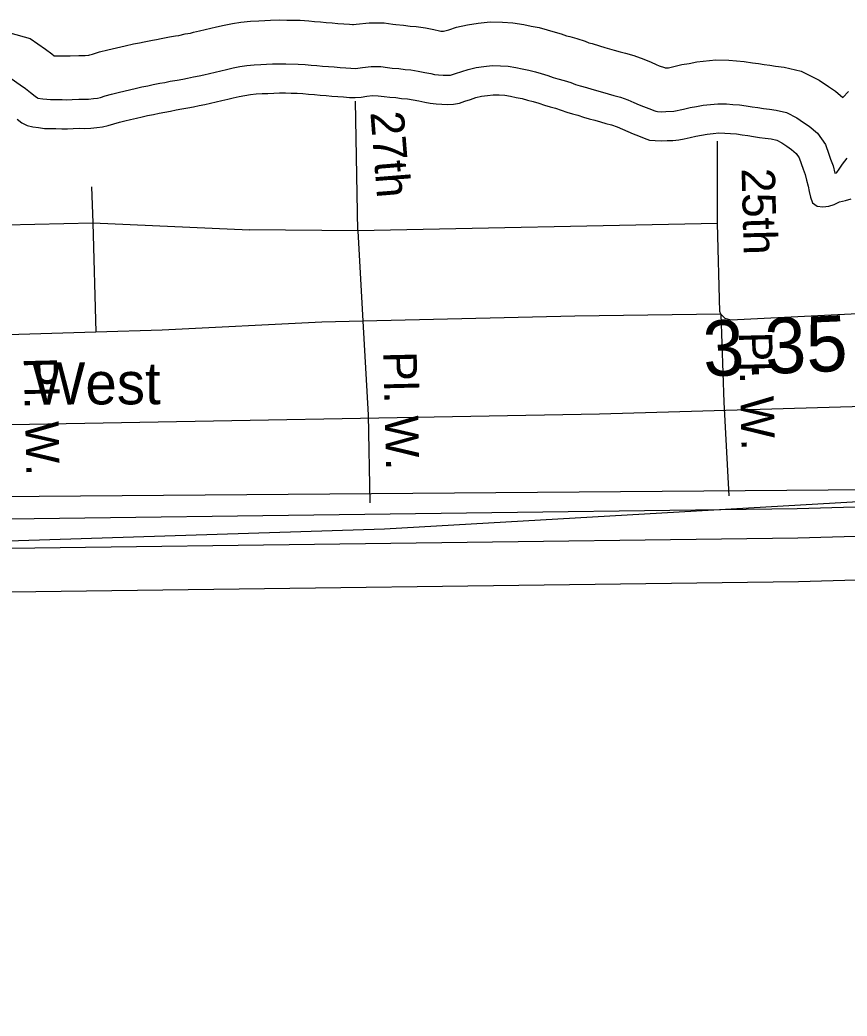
# Model space of a CAD drawing. Extents: x 2104537 to 2336408, y 34176 to 229611.
# Drawn here: x 2245783 to 2247645, y 59625 to 61867 of the extents above; entities that cross this region are included whole.
import ezdxf

# ---------------------------------------------------------------- set-up
doc = ezdxf.new("R2010")
doc.units = 0
for name, color, linetype in [('Exist Boundary Political City Limit New', 7, 'Continuous'), ('Exist Boundary Political CountyLine', 7, 'Continuous'), ('Exist Hydrographic Buffer Line', 7, 'Continuous'), ('Exist Hydrographic Creek Single Shore', 7, 'Continuous'), ('Exist Road Non-System Type 51', 7, 'Continuous'), ('Exist Road Non-System Type 51 Label', 7, 'Continuous'), ('Exist Road Secondary Mileage Hundredths English Label', 7, 'Continuous'), ('Exist Road Secondary Type 51 Attributed', 7, 'Continuous'), ('Exist Road Secondary Type 51 Label', 7, 'Continuous'), ('Map Preparation Boundary City Limit Buffer Line', 7, 'Continuous')]:
    doc.layers.add(name, color=color, linetype=linetype)

msp = doc.modelspace()

# ---------------------------------------------------------------- linework, layer by layer
at = {"layer": 'Exist Boundary Political City Limit New'}
msp.add_lwpolyline([(2237354.5, 60336.3), (2239099.8, 60520.4), (2245609.5, 60794), (2248455.2, 60815.9), (2249575.8, 60873.1), (2251638.8, 60849.8), (2252920.8, 60814.8), (2254226.2, 60814.8), (2255659.8, 60779.8), (2256953.5, 60686.5), (2258317.2, 60569.8), (2259343, 60464.8), (2260788.2, 60394.8), (2261988.8, 60254.8), (2262932.8, 60173.2), (2263923.5, 60009.9), (2265660, 59729.9), (2267501.5, 59438.3), (2269413, 59158.3), (2271021.5, 58866.7), (2271662.5, 58747.9), (2271665, 58805.6), (2276511.8, 57837.8)], dxfattribs=at)
at = {"layer": 'Exist Boundary Political CountyLine'}
msp.add_lwpolyline([(2273900.4, 58318.4), (2272280.3, 58633.4), (2271021.5, 58866.7), (2269413.1, 59158.3), (2267501.6, 59438.3), (2265660.1, 59729.9), (2263923.4, 60009.9), (2262932.7, 60173.2), (2261988.7, 60254.8), (2260788.2, 60394.8), (2259342.9, 60464.8), (2258317.2, 60569.8), (2256953.6, 60686.5), (2255659.8, 60779.8), (2254226.2, 60814.8), (2252920.8, 60814.8), (2251638.7, 60849.8), (2249575.8, 60873.1), (2248235.4, 60814.8), (2246603.6, 60721.4), (2244086.1, 60639.8), (2242419.4, 60651.5), (2240228.2, 60558.1), (2237675.7, 60359.8)], dxfattribs=at)
at = {"layer": 'Exist Hydrographic Buffer Line'}
for points in [[(2246020.5, 61809.1), (2246038.8, 61813.5), (2246052.5, 61815.6), (2246063, 61818.1), (2246081.7, 61821.6), (2246090.6, 61823), (2246101.5, 61825.6), (2246120.2, 61829), (2246133.5, 61831.2), (2246140.7, 61832.5), (2246155.2, 61835.9), (2246167.5, 61837.8), (2246174.2, 61839.5), (2246187.5, 61842.6), (2246200.4, 61845.6), (2246212.7, 61848.6), (2246225.7, 61851.7), (2246243.3, 61855.8), (2246261.6, 61859.1), (2246280.7, 61862.2), (2246302.2, 61864.5), (2246321.4, 61865.5), (2246334.2, 61865.9), (2246347.4, 61866.7), (2246366.7, 61867.3), (2246383.9, 61866.9), (2246414.2, 61866.4), (2246433.5, 61865), (2246446.6, 61863.8), (2246459.7, 61862.9), (2246472.8, 61861.7), (2246485.9, 61860.7), (2246499, 61859.5), (2246512.1, 61858.6), (2246525.2, 61857.4), (2246532.1, 61856.9), (2246534.4, 61856.8), (2246540.1, 61857.9), (2246569.5, 61861.1), (2246603.3, 61860.4), (2246622.5, 61857.7), (2246629.5, 61857), (2246646.7, 61855.8), (2246661.7, 61853.6), (2246674.8, 61852.4), (2246696.3, 61849.3), (2246714.9, 61845.6), (2246728, 61842.7), (2246730.8, 61842.1), (2246733.5, 61841.9), (2246736.9, 61841.6), (2246748.8, 61845.2), (2246765.7, 61850.6), (2246791, 61856.6), (2246814.5, 61860.2), (2246841.7, 61863.1), (2246869.2, 61862.5), (2246892.7, 61860.9), (2246917.8, 61857.2), (2246934.2, 61853.5), (2246951.7, 61850.1), (2246970.3, 61844.8), (2246982.5, 61841.4), (2247001.5, 61836.2), (2247013.8, 61831.7), (2247020.8, 61829.8), (2247037, 61825.2), (2247055.3, 61819.1), (2247064.1, 61816), (2247071.1, 61814), (2247087.8, 61809.3), (2247099.7, 61805.3), (2247120.8, 61799.4), (2247134, 61795.8), (2247146.4, 61792.2), (2247164.9, 61787.1), (2247187.6, 61778.9), (2247203.8, 61771.9), (2247215.1, 61767.1), (2247222.1, 61764.2), (2247234.2, 61760), (2247235.3, 61759.5), (2247242.9, 61759.8)], [(2245760.7, 61838.5), (2245806.6, 61825.5), (2245841, 61801.3), (2245854.9, 61791.3), (2245860.6, 61786.8), (2245867.3, 61786.7), (2245880.4, 61786.4), (2245887.4, 61786.3), (2245896.5, 61786.8), (2245915.7, 61787.4), (2245926.9, 61787.1), (2245930, 61787.3), (2245938.6, 61788.3), (2245940.8, 61788.5), (2245946.9, 61790.2), (2245962.7, 61795.3), (2245981.5, 61799.9), (2246020.5, 61809.1)], [(2246033, 61710.9), (2246043, 61713.2), (2246058, 61716.9), (2246071.3, 61719), (2246083.3, 61721.8), (2246098.5, 61724.6), (2246109.7, 61726.4), (2246121.8, 61729.2), (2246137, 61732), (2246150, 61734.1), (2246160.8, 61736.1), (2246174.3, 61739.2), (2246186.9, 61741.3), (2246197.1, 61743.7), (2246210.1, 61746.8), (2246223, 61749.9), (2246235.6, 61752.8), (2246248.3, 61755.9), (2246263.3, 61759.4), (2246278.3, 61762.1), (2246293.7, 61764.6), (2246310.2, 61766.3), (2246325.7, 61767.2), (2246338.5, 61767.6), (2246351.7, 61768.3), (2246367.2, 61768.8), (2246382, 61768.5), (2246409.9, 61768), (2246425.4, 61766.9), (2246438.5, 61765.7), (2246451.6, 61764.8), (2246464.7, 61763.5), (2246477.8, 61762.6), (2246490.9, 61761.4), (2246504.1, 61760.5), (2246517.1, 61759.3), (2246527.8, 61758.5), (2246537.6, 61758.3), (2246544.1, 61758.5), (2246554.5, 61760.4), (2246573.9, 61762.6), (2246595.3, 61762.1), (2246610.8, 61759.9), (2246621.5, 61758.9), (2246636.2, 61757.9), (2246650.1, 61755.9), (2246663.2, 61754.6), (2246679.6, 61752.3), (2246694.7, 61749.2), (2246707.8, 61746.4), (2246716.6, 61744.6), (2246725.5, 61743.8), (2246736.1, 61743), (2246746, 61742.8), (2246752.5, 61743), (2246754.5, 61743.4), (2246763.5, 61746.9), (2246777.8, 61751.1), (2246792.1, 61755.7), (2246809.9, 61759.9), (2246827.2, 61762.6), (2246846, 61764.5), (2246864.8, 61764.2), (2246882.1, 61763), (2246899.8, 61760.4), (2246914, 61757.2), (2246928.9, 61754.3), (2246943.7, 61750.1), (2246956.2, 61746.6), (2246971.4, 61742.4), (2246983.8, 61737.9), (2246994.3, 61735), (2247008.2, 61731), (2247023.1, 61726.1), (2247034, 61722.1), (2247044.5, 61719.3), (2247058.6, 61715.2), (2247070.8, 61711.1), (2247094.5, 61704.6), (2247107.4, 61701), (2247119.8, 61697.5), (2247134.9, 61693.3), (2247151.4, 61687.3), (2247165.1, 61681.4), (2247176.8, 61676.4), (2247187.1, 61672.1), (2247199.1, 61668), (2247212, 61662.6), (2247214.3, 61661.8), (2247218.6, 61661.5), (2247227.9, 61660.6), (2247237, 61661.1), (2247255.2, 61661.7)], [(2247242.9, 61759.8), (2247272.8, 61766.8), (2247289.6, 61769.5), (2247306.7, 61772.7), (2247349.6, 61777.2), (2247379, 61776.6), (2247396.2, 61775), (2247413.6, 61773.8), (2247432.4, 61771), (2247445.5, 61769.1), (2247458.3, 61767.3), (2247471.1, 61765.4), (2247484.2, 61763.5), (2247503.6, 61760.7), (2247541.8, 61752.1), (2247582.4, 61732), (2247603.3, 61717.2), (2247618.6, 61706.6), (2247635.4, 61693), (2247648.4, 61706.4)], [(2245763.6, 61735.4), (2245784, 61721.1), (2245795.7, 61712.6), (2245806.9, 61703.8), (2245817.3, 61696), (2245822.7, 61691.8), (2245824, 61691.5), (2245834.6, 61690), (2245843.6, 61688.7), (2245852.3, 61688.5), (2245865.4, 61688.3), (2245878.5, 61688), (2245889.2, 61687.8), (2245900.7, 61688.4), (2245916.3, 61688.9), (2245928.6, 61688.7), (2245937.9, 61689.2), (2245949.1, 61690.4), (2245958, 61691.3), (2245965, 61693), (2245975.5, 61696.1), (2245989.4, 61700.5), (2246004.4, 61704.1), (2246033, 61710.9)], [(2247255.2, 61661.7), (2247276.9, 61666.7), (2247291.9, 61670.2), (2247306.3, 61672.5), (2247320.9, 61675.2), (2247353.8, 61678.7), (2247373.5, 61678.3), (2247388.2, 61676.9), (2247403, 61675.9), (2247418.2, 61673.6), (2247431.3, 61671.7), (2247444, 61669.9), (2247457, 61668), (2247470.1, 61666.1), (2247485.7, 61663.8), (2247508.6, 61658.7), (2247531.9, 61647.1), (2247546.9, 61636.6), (2247559.4, 61627.9), (2247578.7, 61612.2), (2247596.6, 61586.8), (2247603.6, 61565.5), (2247607.9, 61553.8), (2247613.3, 61538.6), (2247617.7, 61522.4), (2247620.9, 61523.2), (2247621.6, 61524), (2247627.4, 61531.4), (2247634.9, 61542.3), (2247645.2, 61556)], [(2258680.9, 60385.7), (2258291.6, 60448.6), (2256034, 60577.1), (2255409.8, 60648.1), (2251914, 60761.1), (2250581.5, 60740.8), (2249514.9, 60758), (2247534, 60701), (2245701.2, 60677.1)]]:
    msp.add_lwpolyline(points, dxfattribs=at)
at = {"layer": 'Exist Hydrographic Creek Single Shore'}
for points in [[(2246032.5, 61643.4), (2246045.4, 61646.4), (2246058.2, 61649.4), (2246070.8, 61652.5), (2246083.9, 61654.5), (2246096.8, 61657.5), (2246109.6, 61659.9), (2246122.4, 61662), (2246135.3, 61665), (2246148.1, 61667.4), (2246161, 61669.4), (2246174.1, 61671.8), (2246187, 61674.8), (2246199.8, 61676.9), (2246212.3, 61679.9), (2246225.2, 61683), (2246238.1, 61686), (2246250.9, 61689), (2246263.4, 61692.1), (2246276.6, 61695.1), (2246289.4, 61697.5), (2246302.3, 61699.5), (2246315.4, 61700.9), (2246328.6, 61701.6), (2246341.4, 61702), (2246354.5, 61702.8), (2246367.6, 61703.2), (2246380.8, 61702.9), (2246393.9, 61702.7), (2246407, 61702.4), (2246420.1, 61701.5), (2246433.2, 61700.3), (2246446.3, 61699.4), (2246459.4, 61698.1), (2246472.5, 61697.2), (2246485.6, 61696), (2246498.7, 61695.1), (2246511.8, 61693.9), (2246524.9, 61692.9), (2246538, 61692.7), (2246551.1, 61693.1), (2246564, 61695.5), (2246576.8, 61696.9), (2246589.9, 61696.6), (2246603, 61694.7), (2246616.1, 61693.5), (2246629.2, 61692.6), (2246642.3, 61690.7), (2246655.4, 61689.5), (2246668.5, 61687.6), (2246681.2, 61685), (2246694.3, 61682.1), (2246707, 61679.6), (2246720.1, 61678.4), (2246733.2, 61677.5), (2246746.4, 61677.2), (2246759.5, 61677.6), (2246772.3, 61680), (2246784.6, 61684.7), (2246797.1, 61688.4), (2246809.6, 61692.4), (2246822.5, 61695.4), (2246835.7, 61697.5), (2246848.8, 61698.9), (2246861.9, 61698.6), (2246875, 61697.7), (2246887.8, 61695.8), (2246900.5, 61692.9), (2246913.6, 61690.4), (2246926, 61686.9), (2246938.7, 61683.4), (2246951.4, 61679.8), (2246963.8, 61675.3), (2246976.5, 61671.8), (2246988.9, 61668.3), (2247001.7, 61664.1), (2247014, 61659.6), (2247026.8, 61656.1), (2247039.2, 61652.6), (2247051.5, 61648.4), (2247064.3, 61644.9), (2247077, 61641.3), (2247089.7, 61637.8), (2247102.1, 61634.3), (2247114.9, 61630.8), (2247127.2, 61626.3), (2247139.3, 61621.1), (2247151.3, 61616), (2247163.7, 61610.8), (2247175.7, 61606.6), (2247188.1, 61601.5), (2247200.5, 61597), (2247213.3, 61596.1), (2247226.7, 61594.8), (2247239.8, 61595.6), (2247252.9, 61596), (2247266.1, 61597.3)], [(2245777.3, 61644), (2245788, 61635.6), (2245799.3, 61629.8), (2245812.1, 61626.9), (2245825.2, 61625), (2245838.3, 61623.1), (2245851, 61622.9), (2245864.2, 61622.6), (2245877.3, 61622.4), (2245890.4, 61622.1), (2245903.5, 61622.9), (2245916.7, 61623.3), (2245929.8, 61623), (2245943.2, 61623.7), (2245956.1, 61625.1), (2245969.2, 61626.5), (2245981.7, 61629.6), (2245994.6, 61633.3), (2246007.1, 61637.3), (2246019.7, 61640.3), (2246032.5, 61643.4)], [(2247266.1, 61597.3), (2247278.6, 61599.7), (2247291.8, 61602.8), (2247304.6, 61605.8), (2247317.5, 61607.8), (2247330.3, 61610.2), (2247343.5, 61611.6), (2247356.6, 61613), (2247369.7, 61612.7), (2247382.8, 61611.5), (2247395.9, 61610.6), (2247408.7, 61608.7), (2247421.8, 61606.8), (2247434.5, 61604.9), (2247447.6, 61603), (2247460.7, 61601.2), (2247473.8, 61599.3), (2247486.5, 61596.4), (2247498.2, 61590.6), (2247509.2, 61582.8), (2247519.9, 61575.4), (2247530.3, 61567), (2247537.3, 61557), (2247541.6, 61543.8), (2247546.3, 61531.3), (2247550.7, 61519.1), (2247554, 61506.5), (2247557.1, 61493.3), (2247559.8, 61481.2), (2247562.5, 61468), (2247566.8, 61455.4), (2247577.5, 61448), (2247590.6, 61446.8), (2247603.7, 61448.2), (2247616, 61452.2), (2247628.2, 61457.5), (2247641.4, 61460.6), (2247653.9, 61464.6)], [(2258690.7, 60450.6), (2258298.7, 60513.9), (2256039.6, 60642.5), (2255414.6, 60713.6), (2251914.6, 60826.7), (2250581.5, 60806.4), (2249514.4, 60823.6), (2247532.6, 60766.6), (2245699.5, 60742.7)], [(2258666, 60288.4), (2258280.9, 60350.6), (2256025.7, 60479), (2255402.7, 60549.8), (2251913.2, 60662.7), (2250581.5, 60642.3), (2249515.5, 60659.5), (2247536, 60602.5), (2245703.7, 60578.7)]]:
    msp.add_lwpolyline(points, dxfattribs=at)
at = {"layer": 'Exist Road Non-System Type 51'}
for p, q in [((2245944.7, 61491.8), (2245947.1, 61410.7)), ((2245751.4, 61406.2), (2245947.1, 61410.7)), ((2246543.7, 61392.4), (2246299.7, 61394.5)), ((2246543.7, 61392.4), (2246555.1, 61189.4)), ((2246555.1, 61189.4), (2246566.9, 60978.6)), ((2245954.3, 61164.3), (2245755.8, 61158.2))]:
    msp.add_line(p, q, dxfattribs=at)
for points in [[(2246543.7, 61392.4), (2246538.3, 61684.1)], [(2247353.3, 61409), (2247353.7, 61594.3)], [(2245947.1, 61410.7), (2245954.3, 61164.7), (2245954.3, 61164.3)], [(2245947.1, 61410.7), (2246299.7, 61394.5)], [(2247360.9, 61205.1), (2247358.7, 61211.1), (2247353.3, 61409), (2246543.7, 61392.4)], [(2248136.6, 61229.4), (2247383, 61191.3), (2247370.9, 61195.4), (2247363.7, 61202.4), (2247360.9, 61205.1)], [(2246555.1, 61189.4), (2246462.7, 61187.3), (2246103.5, 61168.9), (2245954.3, 61164.3)], [(2247360.9, 61205.1), (2247032.5, 61200.3), (2246555.1, 61189.4)], [(2247360.9, 61205.1), (2247367.7, 61006.7)], [(2247367.7, 61006.7), (2247379, 60796.4)], [(2246566.9, 60978.6), (2246571, 60780.5)]]:
    msp.add_lwpolyline(points, dxfattribs=at)
at = {"layer": 'Exist Road Secondary Type 51 Attributed'}
msp.add_lwpolyline([(2254566.4, 60968.7), (2253289, 61007.9), (2252714.1, 61020.7), (2249745.7, 61044.8), (2248147.2, 61010.5), (2247088, 60979.8), (2245763.4, 60956.3), (2244971.9, 60923.6), (2240873.3, 60791.5), (2237235.4, 60600.9), (2236878, 60573.8)], dxfattribs=at)
at = {"layer": 'Map Preparation Boundary City Limit Buffer Line'}
msp.add_lwpolyline([(2237354.5, 60336.3), (2239099.8, 60520.4), (2245609.5, 60794), (2248455.2, 60815.9), (2249575.8, 60873.1), (2251638.8, 60849.8), (2252920.8, 60814.8), (2254226.2, 60814.8), (2255659.8, 60779.8), (2256953.5, 60686.5), (2258317.2, 60569.8), (2259343, 60464.8), (2260788.2, 60394.8), (2261988.8, 60254.8), (2262932.8, 60173.2), (2263923.5, 60009.9), (2265660, 59729.9), (2267501.5, 59438.3), (2269413, 59158.3), (2271021.5, 58866.7), (2271662.5, 58747.9), (2271665, 58805.6), (2276511.8, 57837.8)], dxfattribs=at)

# ---------------------------------------------------------------- texts
at = {"layer": 'Exist Road Non-System Type 51 Label'}
for s, rotation, p in [('27th', 274.5275, (2246572, 61659.3)), ('25th', 271.5572, (2247407.4, 61533)), ('Pl. W.', 271.3545, (2247401.4, 61164.6)), ('Pl. W.', 271.3545, (2245791.8, 61107.6)), ('Pl. W.', 271.3545, (2246601.2, 61120.6))]:
    msp.add_text(s, height=75, rotation=rotation, dxfattribs=at).set_placement(p)
at = {"layer": 'Exist Road Secondary Mileage Hundredths English Label'}
msp.add_text('3.35', height=125, rotation=2.3647, dxfattribs=at).set_placement((2247322.8, 61064.6))
at = {"layer": 'Exist Road Secondary Type 51 Label'}
msp.add_text('West', height=95, rotation=0.1435, dxfattribs=at).set_placement((2245810.9, 61001.5))

doc.saveas('drawing.dxf')
